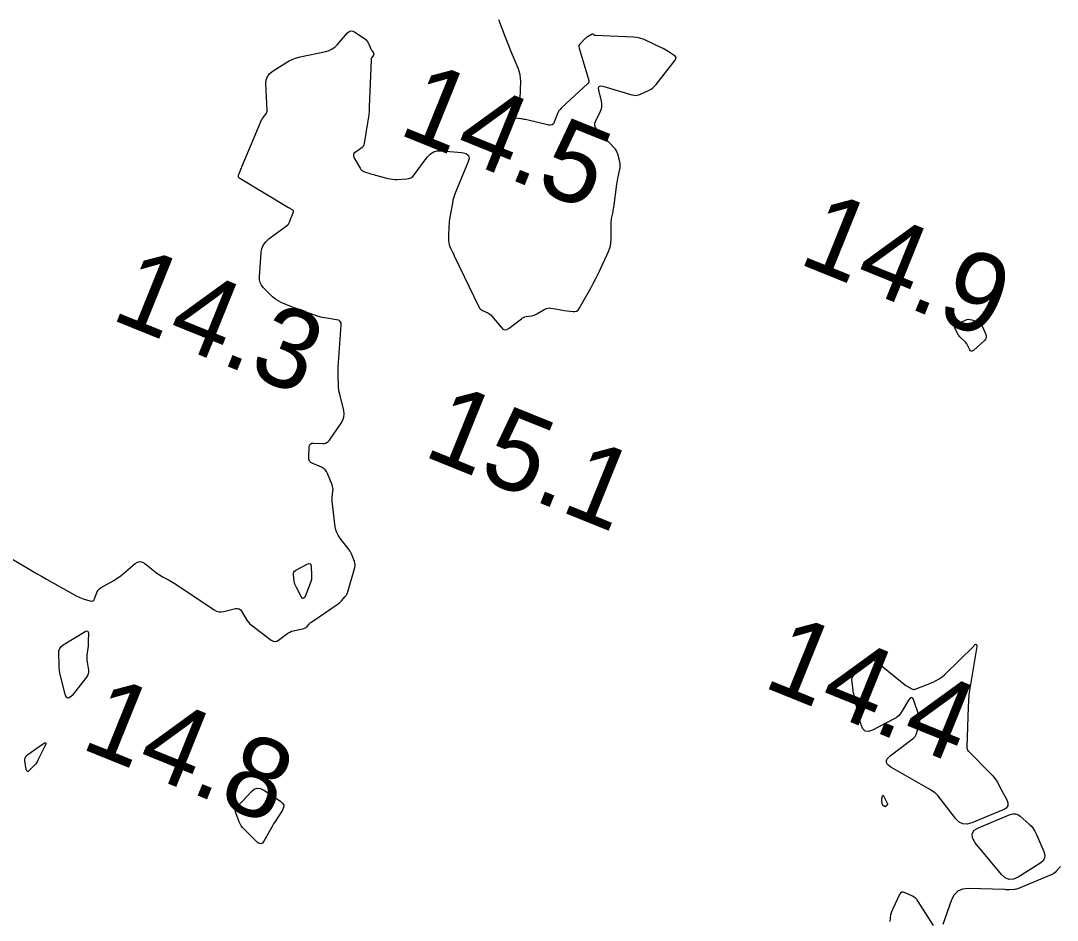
# Model space of a CAD drawing. Extents: x 3040093 to 3056816, y 408076 to 509144.
# Drawn here: x 3044515.2 to 3044580.3, y 440730 to 440786.6 of the extents above; entities that cross this region are included whole.
import ezdxf

# ---------------------------------------------------------------- set-up
doc = ezdxf.new("R2010")
doc.units = 0
doc.layers.add('V-CHAN-CONT-EL15', color=7, linetype='Continuous')
doc.layers.add('V-TOPO-SOUN-0810', color=7, linetype='Continuous')

msp = doc.modelspace()

# ---------------------------------------------------------------- linework, layer by layer
at = {"layer": 'V-CHAN-CONT-EL15'}
for points in [[(3044513.755, 440753.21), (3044515.524, 440752.168), (3044515.837, 440751.985), (3044516.15, 440751.804), (3044516.464, 440751.624), (3044516.78, 440751.447), (3044518.686, 440750.378), (3044518.783, 440750.326), (3044518.882, 440750.28), (3044518.984, 440750.24), (3044519.088, 440750.204), (3044519.512, 440750.072), (3044519.608, 440750.056), (3044519.687, 440750.074), (3044519.749, 440750.125), (3044519.796, 440750.209), (3044519.95, 440750.613), (3044519.996, 440750.708), (3044520.055, 440750.791), (3044520.129, 440750.862), (3044520.216, 440750.922), (3044521.006, 440751.366), (3044521.166, 440751.462), (3044521.322, 440751.564), (3044521.472, 440751.674), (3044521.618, 440751.791), (3044522.363, 440752.42), (3044522.511, 440752.515), (3044522.661, 440752.547), (3044522.812, 440752.519), (3044522.963, 440752.429), (3044523.69, 440751.85), (3044523.784, 440751.779), (3044523.88, 440751.712), (3044523.98, 440751.65), (3044524.083, 440751.593), (3044524.499, 440751.373), (3044524.603, 440751.317), (3044524.704, 440751.258), (3044524.805, 440751.196), (3044524.903, 440751.132), (3044527.318, 440749.514), (3044527.463, 440749.436), (3044527.613, 440749.392), (3044527.769, 440749.382), (3044527.931, 440749.405), (3044528.669, 440749.586), (3044528.788, 440749.599), (3044528.892, 440749.576), (3044528.98, 440749.517), (3044529.052, 440749.421), (3044529.311, 440748.966), (3044529.38, 440748.856), (3044529.459, 440748.755), (3044529.548, 440748.662), (3044529.647, 440748.578), (3044530.914, 440747.598), (3044531.029, 440747.531), (3044531.145, 440747.509), (3044531.26, 440747.532), (3044531.375, 440747.599), (3044531.862, 440747.981), (3044531.966, 440748.054), (3044532.076, 440748.114), (3044532.193, 440748.161), (3044532.315, 440748.195), (3044532.96, 440748.339), (3044533.012, 440748.355), (3044533.06, 440748.378), (3044533.103, 440748.409), (3044533.142, 440748.446), (3044533.29, 440748.612), (3044533.328, 440748.653), (3044533.369, 440748.69), (3044533.412, 440748.725), (3044533.456, 440748.758), (3044535.056, 440749.842), (3044535.128, 440749.895), (3044535.197, 440749.952), (3044535.263, 440750.013), (3044535.324, 440750.078), (3044535.564, 440750.347), (3044535.619, 440750.416), (3044535.666, 440750.491), (3044535.704, 440750.57), (3044535.733, 440750.654), (3044536.166, 440752.178), (3044536.185, 440752.274), (3044536.189, 440752.37), (3044536.177, 440752.465), (3044536.149, 440752.56), (3044536.005, 440752.937), (3044535.966, 440753.029), (3044535.92, 440753.118), (3044535.868, 440753.203), (3044535.81, 440753.285), (3044535.224, 440754.044), (3044535.117, 440754.202), (3044535.035, 440754.369), (3044534.975, 440754.547), (3044534.94, 440754.734), (3044534.758, 440756.191), (3044534.749, 440756.29), (3044534.745, 440756.389), (3044534.747, 440756.489), (3044534.754, 440756.588), (3044534.794, 440756.986), (3044534.798, 440757.085), (3044534.79, 440757.182), (3044534.771, 440757.277), (3044534.74, 440757.371), (3044534.453, 440758.09), (3044534.388, 440758.218), (3044534.303, 440758.325), (3044534.197, 440758.413), (3044534.072, 440758.48), (3044533.528, 440758.711), (3044533.41, 440758.78), (3044533.327, 440758.872), (3044533.28, 440758.986), (3044533.268, 440759.122), (3044533.292, 440759.742), (3044533.314, 440759.863), (3044533.369, 440759.947), (3044533.458, 440759.995), (3044533.58, 440760.007), (3044534.136, 440759.98), (3044534.268, 440759.989), (3044534.384, 440760.027), (3044534.486, 440760.096), (3044534.573, 440760.195), (3044535.317, 440761.259), (3044535.422, 440761.446), (3044535.482, 440761.641), (3044535.497, 440761.845), (3044535.468, 440762.057), (3044535.221, 440763.079), (3044535.191, 440763.218), (3044535.168, 440763.359), (3044535.152, 440763.5), (3044535.143, 440763.642), (3044535.122, 440764.213), (3044535.118, 440764.356), (3044535.118, 440764.498), (3044535.122, 440764.641), (3044535.13, 440764.783), (3044535.31, 440767.421), (3044535.3, 440767.558), (3044535.249, 440767.662), (3044535.158, 440767.733), (3044535.026, 440767.771), (3044534.416, 440767.857), (3044534.264, 440767.882), (3044534.114, 440767.915), (3044533.966, 440767.954), (3044533.82, 440768.001), (3044532.746, 440768.375), (3044532.592, 440768.429), (3044532.439, 440768.486), (3044532.287, 440768.546), (3044532.136, 440768.607), (3044531.533, 440768.858), (3044531.387, 440768.928), (3044531.249, 440769.01), (3044531.121, 440769.106), (3044531.001, 440769.215), (3044530.411, 440769.804), (3044530.293, 440769.948), (3044530.213, 440770.106), (3044530.171, 440770.278), (3044530.167, 440770.464), (3044530.283, 440771.996), (3044530.327, 440772.249), (3044530.42, 440772.476), (3044530.562, 440772.676), (3044530.751, 440772.849), (3044531.954, 440773.747), (3044531.991, 440773.78), (3044532.023, 440773.817), (3044532.048, 440773.859), (3044532.068, 440773.905), (3044532.132, 440774.099), (3044532.149, 440774.147), (3044532.166, 440774.195), (3044532.183, 440774.243), (3044532.201, 440774.291), (3044532.306, 440774.56), (3044532.314, 440774.594), (3044532.31, 440774.623), (3044532.294, 440774.648), (3044532.266, 440774.668), (3044532.133, 440774.742), (3044532.099, 440774.761), (3044532.066, 440774.779), (3044532.033, 440774.799), (3044532, 440774.818), (3044528.927, 440776.66), (3044528.878, 440776.699), (3044528.851, 440776.746), (3044528.844, 440776.8), (3044528.858, 440776.861), (3044528.958, 440777.12), (3044528.984, 440777.185), (3044529.01, 440777.25), (3044529.036, 440777.314), (3044529.063, 440777.378), (3044530.283, 440780.277), (3044530.31, 440780.336), (3044530.341, 440780.394), (3044530.376, 440780.449), (3044530.414, 440780.502), (3044530.575, 440780.71), (3044530.61, 440780.764), (3044530.634, 440780.821), (3044530.648, 440780.882), (3044530.65, 440780.946), (3044530.577, 440782.625), (3044530.594, 440782.861), (3044530.667, 440783.068), (3044530.795, 440783.245), (3044530.979, 440783.394), (3044531.827, 440783.93), (3044532.043, 440784.054), (3044532.267, 440784.158), (3044532.5, 440784.242), (3044532.741, 440784.305), (3044534.35, 440784.655), (3044534.552, 440784.715), (3044534.737, 440784.805), (3044534.904, 440784.923), (3044535.054, 440785.071), (3044535.702, 440785.813), (3044535.806, 440785.904), (3044535.917, 440785.944), (3044536.034, 440785.934), (3044536.159, 440785.874), (3044536.8, 440785.444), (3044536.858, 440785.399), (3044536.909, 440785.348), (3044536.952, 440785.29), (3044536.987, 440785.226), (3044537.135, 440784.91), (3044537.156, 440784.866), (3044537.179, 440784.822), (3044537.202, 440784.779), (3044537.227, 440784.737), (3044537.336, 440784.557), (3044537.352, 440784.522), (3044537.357, 440784.486), (3044537.351, 440784.451), (3044537.334, 440784.415), (3044537.242, 440784.275), (3044537.222, 440784.239), (3044537.207, 440784.201), (3044537.197, 440784.162), (3044537.193, 440784.121), (3044537.079, 440781.172), (3044537.065, 440780.918), (3044537.043, 440780.664), (3044537.013, 440780.412), (3044536.976, 440780.16), (3044536.761, 440778.865), (3044536.735, 440778.765), (3044536.69, 440778.676), (3044536.627, 440778.598), (3044536.547, 440778.533), (3044536.188, 440778.293), (3044536.116, 440778.229), (3044536.079, 440778.157), (3044536.079, 440778.075), (3044536.114, 440777.986), (3044536.499, 440777.302), (3044536.553, 440777.222), (3044536.619, 440777.158), (3044536.697, 440777.107), (3044536.786, 440777.071), (3044537.167, 440776.956), (3044537.262, 440776.928), (3044537.358, 440776.9), (3044537.453, 440776.873), (3044537.549, 440776.847), (3044538.244, 440776.659), (3044538.389, 440776.625), (3044538.536, 440776.603), (3044538.683, 440776.593), (3044538.832, 440776.595), (3044539.431, 440776.624), (3044539.573, 440776.645), (3044539.7, 440776.695), (3044539.811, 440776.773), (3044539.907, 440776.88), (3044540.723, 440778), (3044540.902, 440778.195), (3044541.111, 440778.328), (3044541.347, 440778.398), (3044541.613, 440778.405), (3044542.907, 440778.294), (3044543.162, 440778.235), (3044543.31, 440778.111), (3044543.351, 440777.922), (3044543.285, 440777.668), (3044542.521, 440775.844), (3044542.451, 440775.663), (3044542.391, 440775.478), (3044542.342, 440775.29), (3044542.303, 440775.099), (3044542.15, 440774.217), (3044542.128, 440774.08), (3044542.111, 440773.943), (3044542.098, 440773.806), (3044542.089, 440773.668), (3044542.054, 440772.956), (3044542.053, 440772.897), (3044542.055, 440772.839), (3044542.061, 440772.78), (3044542.07, 440772.722), (3044542.113, 440772.489), (3044542.126, 440772.432), (3044542.143, 440772.376), (3044542.164, 440772.321), (3044542.189, 440772.267), (3044542.311, 440772.028), (3044542.34, 440771.97), (3044542.369, 440771.912), (3044542.398, 440771.854), (3044542.426, 440771.796), (3044543.973, 440768.569), (3044544.016, 440768.496), (3044544.069, 440768.434), (3044544.133, 440768.382), (3044544.207, 440768.342), (3044544.524, 440768.201), (3044544.6, 440768.162), (3044544.67, 440768.114), (3044544.734, 440768.059), (3044544.791, 440767.996), (3044545.363, 440767.289), (3044545.48, 440767.18), (3044545.604, 440767.134), (3044545.736, 440767.151), (3044545.875, 440767.23), (3044546.643, 440767.829), (3044546.713, 440767.877), (3044546.788, 440767.915), (3044546.866, 440767.943), (3044546.949, 440767.962), (3044547.29, 440768.016), (3044547.374, 440768.034), (3044547.455, 440768.059), (3044547.533, 440768.092), (3044547.608, 440768.132), (3044548.111, 440768.432), (3044548.203, 440768.477), (3044548.298, 440768.503), (3044548.397, 440768.511), (3044548.498, 440768.501), (3044548.912, 440768.422), (3044549.016, 440768.403), (3044549.12, 440768.385), (3044549.224, 440768.369), (3044549.328, 440768.354), (3044549.894, 440768.278), (3044550.015, 440768.277), (3044550.12, 440768.309), (3044550.208, 440768.373), (3044550.28, 440768.47), (3044551.023, 440769.801), (3044551.162, 440770.054), (3044551.296, 440770.31), (3044551.425, 440770.569), (3044551.55, 440770.83), (3044552.118, 440772.051), (3044552.19, 440772.229), (3044552.241, 440772.412), (3044552.272, 440772.599), (3044552.283, 440772.791), (3044552.285, 440773.777), (3044552.288, 440773.865), (3044552.294, 440773.954), (3044552.306, 440774.042), (3044552.321, 440774.129), (3044552.392, 440774.478), (3044552.409, 440774.565), (3044552.425, 440774.653), (3044552.439, 440774.74), (3044552.451, 440774.828), (3044552.645, 440776.291), (3044552.662, 440776.411), (3044552.682, 440776.53), (3044552.705, 440776.648), (3044552.73, 440776.766), (3044552.838, 440777.236), (3044552.858, 440777.353), (3044552.863, 440777.471), (3044552.854, 440777.588), (3044552.831, 440777.705), (3044552.708, 440778.18), (3044552.671, 440778.295), (3044552.62, 440778.402), (3044552.556, 440778.502), (3044552.479, 440778.594), (3044551.405, 440779.733), (3044551.313, 440779.859), (3044551.269, 440779.993), (3044551.272, 440780.133), (3044551.322, 440780.281), (3044551.619, 440780.885), (3044551.679, 440781.038), (3044551.71, 440781.194), (3044551.712, 440781.353), (3044551.686, 440781.514), (3044551.509, 440782.221), (3044551.493, 440782.366), (3044551.529, 440782.454), (3044551.62, 440782.487), (3044551.763, 440782.464), (3044553.59, 440781.917), (3044553.73, 440781.888), (3044553.868, 440781.885), (3044554.004, 440781.909), (3044554.139, 440781.959), (3044554.672, 440782.211), (3044554.8, 440782.28), (3044554.918, 440782.363), (3044555.025, 440782.459), (3044555.121, 440782.569), (3044556.316, 440784.092), (3044556.367, 440784.18), (3044556.375, 440784.261), (3044556.341, 440784.335), (3044556.263, 440784.401), (3044555.869, 440784.652), (3044555.77, 440784.714), (3044555.669, 440784.772), (3044555.566, 440784.827), (3044555.462, 440784.879), (3044554.5, 440785.343), (3044554.302, 440785.426), (3044554.099, 440785.489), (3044553.89, 440785.53), (3044553.676, 440785.55), (3044551.304, 440785.653), (3044551.284, 440785.656), (3044551.265, 440785.661), (3044551.247, 440785.669), (3044551.23, 440785.68), (3044551.164, 440785.729), (3044551.148, 440785.739), (3044551.131, 440785.743), (3044551.113, 440785.741), (3044551.096, 440785.734), (3044550.839, 440785.588), (3044550.791, 440785.559), (3044550.746, 440785.527), (3044550.702, 440785.492), (3044550.661, 440785.454), (3044550.352, 440785.154), (3044550.298, 440785.088), (3044550.267, 440785.016), (3044550.259, 440784.938), (3044550.274, 440784.854), (3044550.883, 440782.822), (3044550.887, 440782.805), (3044550.888, 440782.788), (3044550.887, 440782.77), (3044550.883, 440782.753), (3044550.861, 440782.683), (3044550.855, 440782.667), (3044550.847, 440782.651), (3044550.836, 440782.637), (3044550.824, 440782.624), (3044549.17, 440781.093), (3044549.082, 440781.002), (3044549.006, 440780.902), (3044548.943, 440780.794), (3044548.891, 440780.679), (3044548.71, 440780.198), (3044548.655, 440780.097), (3044548.58, 440780.033), (3044548.485, 440780.006), (3044548.37, 440780.016), (3044546.896, 440780.357), (3044546.825, 440780.373), (3044546.753, 440780.387), (3044546.681, 440780.4), (3044546.608, 440780.411), (3044546.318, 440780.452), (3044546.258, 440780.47), (3044546.223, 440780.502), (3044546.213, 440780.548), (3044546.229, 440780.608), (3044546.473, 440781.192), (3044546.517, 440781.313), (3044546.549, 440781.436), (3044546.57, 440781.562), (3044546.578, 440781.691), (3044546.602, 440782.755), (3044546.595, 440782.974), (3044546.566, 440783.188), (3044546.515, 440783.398), (3044546.441, 440783.604), (3044545.965, 440784.738), (3044545.876, 440784.952), (3044545.789, 440785.167), (3044545.704, 440785.383), (3044545.621, 440785.599), (3044545.227, 440786.638)], [(3044580.541, 440733.351), (3044580.28, 440733.058), (3044580.211, 440732.99), (3044580.136, 440732.93), (3044580.055, 440732.878), (3044579.968, 440732.836), (3044577.913, 440731.972), (3044577.845, 440731.947), (3044577.775, 440731.928), (3044577.703, 440731.916), (3044577.631, 440731.911), (3044577.336, 440731.902), (3044577.263, 440731.901), (3044577.189, 440731.901), (3044577.116, 440731.901), (3044577.042, 440731.903), (3044574.735, 440731.976), (3044574.38, 440731.941), (3044574.089, 440731.812), (3044573.862, 440731.588), (3044573.701, 440731.269), (3044573.15, 440729.717)], [(3044572.56, 440729.652), (3044571.609, 440731.166), (3044571.534, 440731.268), (3044571.448, 440731.356), (3044571.35, 440731.432), (3044571.239, 440731.494), (3044570.774, 440731.714), (3044570.666, 440731.748), (3044570.572, 440731.739), (3044570.493, 440731.687), (3044570.43, 440731.593), (3044569.996, 440730.7), (3044569.917, 440730.511), (3044569.862, 440730.315), (3044569.831, 440730.115), (3044569.823, 440729.91)]]:
    msp.add_lwpolyline(points, dxfattribs=at)
for points in [[(3044575.005, 440765.789), (3044574.947, 440765.782), (3044574.895, 440765.809), (3044574.849, 440765.872), (3044574.652, 440766.244), (3044574.62, 440766.299), (3044574.583, 440766.35), (3044574.541, 440766.397), (3044574.495, 440766.44), (3044574.299, 440766.604), (3044574.252, 440766.647), (3044574.21, 440766.694), (3044574.173, 440766.745), (3044574.14, 440766.799), (3044573.911, 440767.229), (3044573.88, 440767.313), (3044573.885, 440767.385), (3044573.925, 440767.445), (3044574.001, 440767.493), (3044574.566, 440767.746), (3044574.665, 440767.78), (3044574.764, 440767.793), (3044574.864, 440767.786), (3044574.964, 440767.758), (3044575.367, 440767.604), (3044575.46, 440767.558), (3044575.539, 440767.497), (3044575.602, 440767.421), (3044575.651, 440767.329), (3044575.854, 440766.844), (3044575.884, 440766.734), (3044575.879, 440766.632), (3044575.839, 440766.538), (3044575.765, 440766.452), (3044575.07, 440765.832)], [(3044532.432, 440751.039), (3044532.398, 440751.131), (3044532.372, 440751.225), (3044532.355, 440751.323), (3044532.304, 440751.718), (3044532.303, 440751.81), (3044532.328, 440751.889), (3044532.379, 440751.955), (3044532.454, 440752.008), (3044533.168, 440752.384), (3044533.275, 440752.423), (3044533.353, 440752.411), (3044533.403, 440752.35), (3044533.424, 440752.238), (3044533.45, 440751.691), (3044533.449, 440751.555), (3044533.434, 440751.422), (3044533.405, 440751.291), (3044533.361, 440751.162), (3044533.041, 440750.36), (3044532.985, 440750.257), (3044532.925, 440750.22), (3044532.862, 440750.25), (3044532.795, 440750.347), (3044532.474, 440750.95)], [(3044519.314, 440746.542), (3044519.312, 440746.431), (3044519.318, 440746.32), (3044519.332, 440746.21), (3044519.412, 440745.707), (3044519.419, 440745.589), (3044519.402, 440745.478), (3044519.362, 440745.373), (3044519.298, 440745.274), (3044518.382, 440744.119), (3044518.235, 440743.975), (3044518.113, 440743.943), (3044518.015, 440744.023), (3044517.942, 440744.215), (3044517.661, 440745.361), (3044517.624, 440745.533), (3044517.595, 440745.707), (3044517.576, 440745.882), (3044517.566, 440746.058), (3044517.545, 440746.765), (3044517.559, 440746.931), (3044517.612, 440747.076), (3044517.705, 440747.2), (3044517.836, 440747.303), (3044519.208, 440748.145), (3044519.297, 440748.185), (3044519.36, 440748.179), (3044519.398, 440748.128), (3044519.41, 440748.032), (3044519.408, 440747.543), (3044519.406, 440747.431), (3044519.401, 440747.32), (3044519.392, 440747.208), (3044519.38, 440747.097), (3044519.324, 440746.653)], [(3044574.661, 440740.845), (3044574.664, 440740.822), (3044574.669, 440740.799), (3044574.676, 440740.776), (3044574.71, 440740.687), (3044574.72, 440740.665), (3044574.731, 440740.644), (3044574.745, 440740.625), (3044574.761, 440740.608), (3044576.117, 440739.243), (3044576.286, 440739.06), (3044576.44, 440738.867), (3044576.579, 440738.662), (3044576.703, 440738.447), (3044577.17, 440737.564), (3044577.243, 440737.358), (3044577.229, 440737.184), (3044577.129, 440737.041), (3044576.942, 440736.93), (3044574.964, 440736.105), (3044574.675, 440736.027), (3044574.412, 440736.045), (3044574.174, 440736.16), (3044573.962, 440736.37), (3044572.842, 440737.821), (3044572.801, 440737.87), (3044572.757, 440737.915), (3044572.709, 440737.956), (3044572.657, 440737.993), (3044572.443, 440738.136), (3044572.389, 440738.171), (3044572.335, 440738.205), (3044572.28, 440738.238), (3044572.224, 440738.271), (3044569.89, 440739.603), (3044569.671, 440739.772), (3044569.59, 440739.949), (3044569.648, 440740.135), (3044569.845, 440740.33), (3044571.223, 440741.365), (3044571.322, 440741.451), (3044571.404, 440741.55), (3044571.468, 440741.661), (3044571.515, 440741.783), (3044571.667, 440742.299), (3044571.695, 440742.427), (3044571.703, 440742.556), (3044571.691, 440742.683), (3044571.658, 440742.811), (3044571.326, 440743.803), (3044571.259, 440743.946), (3044571.182, 440744), (3044571.096, 440743.963), (3044571, 440743.836), (3044570.601, 440743.148), (3044570.491, 440742.986), (3044570.363, 440742.844), (3044570.215, 440742.723), (3044570.047, 440742.622), (3044568.725, 440741.942), (3044568.471, 440741.855), (3044568.269, 440741.879), (3044568.117, 440742.016), (3044568.017, 440742.265), (3044567.624, 440743.865), (3044567.592, 440744.001), (3044567.564, 440744.137), (3044567.539, 440744.275), (3044567.517, 440744.413), (3044567.438, 440744.967), (3044567.433, 440745.101), (3044567.455, 440745.226), (3044567.507, 440745.343), (3044567.586, 440745.451), (3044568.295, 440746.235), (3044568.448, 440746.362), (3044568.606, 440746.413), (3044568.771, 440746.387), (3044568.941, 440746.285), (3044570.833, 440744.76), (3044570.876, 440744.726), (3044570.921, 440744.695), (3044570.967, 440744.665), (3044571.014, 440744.638), (3044571.206, 440744.531), (3044571.254, 440744.51), (3044571.304, 440744.501), (3044571.353, 440744.504), (3044571.404, 440744.518), (3044572.54, 440744.965), (3044572.74, 440745.055), (3044572.928, 440745.164), (3044573.105, 440745.292), (3044573.269, 440745.438), (3044575.094, 440747.235), (3044575.103, 440747.244), (3044575.11, 440747.253), (3044575.118, 440747.262), (3044575.124, 440747.272), (3044575.151, 440747.315), (3044575.157, 440747.324), (3044575.165, 440747.331), (3044575.174, 440747.336), (3044575.184, 440747.34), (3044575.23, 440747.354), (3044575.238, 440747.356), (3044575.244, 440747.354), (3044575.25, 440747.35), (3044575.254, 440747.343), (3044575.269, 440747.311), (3044575.272, 440747.303), (3044575.276, 440747.295), (3044575.279, 440747.287), (3044575.281, 440747.278), (3044575.294, 440747.24), (3044575.296, 440747.23), (3044575.297, 440747.221), (3044575.297, 440747.212), (3044575.296, 440747.202), (3044574.902, 440744.938), (3044574.842, 440744.557), (3044574.796, 440744.174), (3044574.763, 440743.79), (3044574.744, 440743.405), (3044574.661, 440740.869)], [(3044515.421, 440740.126), (3044515.448, 440740.233), (3044515.507, 440740.328), (3044515.596, 440740.408), (3044516.532, 440741.068), (3044516.661, 440741.145), (3044516.729, 440741.15), (3044516.735, 440741.082), (3044516.68, 440740.942), (3044516.259, 440740.085), (3044516.207, 440739.987), (3044516.147, 440739.894), (3044516.08, 440739.807), (3044516.006, 440739.724), (3044515.696, 440739.403), (3044515.626, 440739.347), (3044515.571, 440739.338), (3044515.532, 440739.377), (3044515.507, 440739.463), (3044515.425, 440740.006)], [(3044531.631, 440737.356), (3044531.696, 440737.222), (3044531.691, 440737.074), (3044531.617, 440736.911), (3044531.159, 440736.189), (3044531.065, 440736.038), (3044530.973, 440735.886), (3044530.883, 440735.733), (3044530.796, 440735.579), (3044530.451, 440734.958), (3044530.36, 440734.838), (3044530.259, 440734.788), (3044530.148, 440734.808), (3044530.027, 440734.898), (3044529.196, 440735.721), (3044529.106, 440735.821), (3044529.026, 440735.928), (3044528.959, 440736.043), (3044528.903, 440736.166), (3044528.702, 440736.672), (3044528.669, 440736.796), (3044528.672, 440736.912), (3044528.711, 440737.022), (3044528.786, 440737.126), (3044529.663, 440738.078), (3044529.845, 440738.228), (3044530.037, 440738.294), (3044530.239, 440738.275), (3044530.452, 440738.173), (3044531.498, 440737.475)], [(3044569.51, 440737.12), (3044569.504, 440737.12), (3044569.499, 440737.121), (3044569.493, 440737.125), (3044569.473, 440737.147), (3044569.467, 440737.153), (3044569.462, 440737.157), (3044569.455, 440737.161), (3044569.449, 440737.165), (3044569.396, 440737.188), (3044569.39, 440737.192), (3044569.385, 440737.197), (3044569.381, 440737.202), (3044569.378, 440737.209), (3044569.368, 440737.247), (3044569.364, 440737.262), (3044569.362, 440737.27), (3044569.316, 440737.465), (3044569.31, 440737.5), (3044569.308, 440737.535), (3044569.31, 440737.57), (3044569.316, 440737.605), (3044569.365, 440737.803), (3044569.378, 440737.837), (3044569.392, 440737.849), (3044569.408, 440737.84), (3044569.427, 440737.809), (3044569.662, 440737.314), (3044569.67, 440737.288), (3044569.669, 440737.265), (3044569.66, 440737.244), (3044569.641, 440737.224), (3044569.515, 440737.124)], [(3044578.723, 440735.89), (3044578.84, 440735.745), (3044578.94, 440735.588), (3044579.023, 440735.419), (3044579.497, 440734.311), (3044579.56, 440734.081), (3044579.541, 440733.876), (3044579.44, 440733.697), (3044579.257, 440733.544), (3044577.893, 440732.688), (3044577.601, 440732.557), (3044577.327, 440732.541), (3044577.072, 440732.642), (3044576.836, 440732.86), (3044575.191, 440734.857), (3044575.007, 440735.159), (3044574.986, 440735.419), (3044575.127, 440735.64), (3044575.43, 440735.82), (3044577.383, 440736.635), (3044577.555, 440736.684), (3044577.718, 440736.682), (3044577.873, 440736.63), (3044578.019, 440736.529), (3044578.589, 440736.023)]]:
    msp.add_lwpolyline(points, close=True, dxfattribs=at)

# ---------------------------------------------------------------- texts
at = {"layer": 'V-TOPO-SOUN-0810'}
for s, p in [('14.5 ', (3044538.803, 440779.49)), ('14.9 ', (3044563.963, 440771.35)), ('14.3 ', (3044520.723, 440767.84)), ('15.1 ', (3044540.373, 440759.24)), ('14.4 ', (3044561.733, 440744.71)), ('14.8 ', (3044518.823, 440740.84))]:
    msp.add_text(s, height=5, rotation=338, dxfattribs=at).set_placement(p)

doc.saveas('drawing.dxf')
